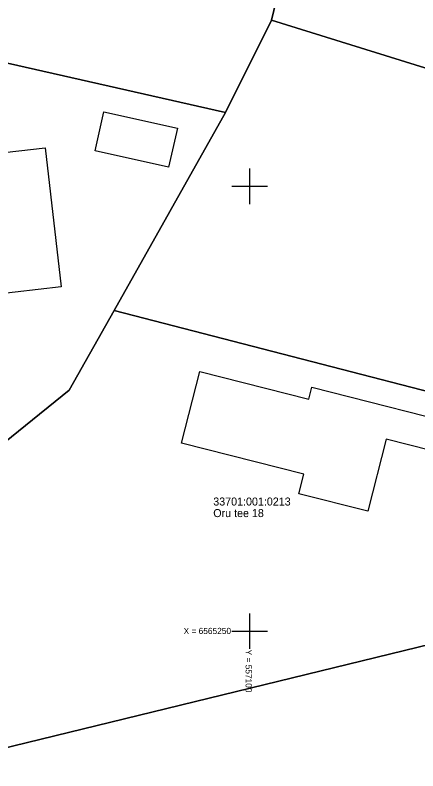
# Model space of a CAD drawing. Extents: x 551623 to 559850, y 6561220 to 6567135.
# Drawn here: x 557073.6 to 557118.9, y 6565234.3 to 6565319.2 of the extents above; entities that cross this region are included whole.
import ezdxf

# ---------------------------------------------------------------- set-up
doc = ezdxf.new("R2010")
doc.units = 0
for name, color, linetype in [('Hoone Elu- või ühiskondlik hoone', 7, 'Continuous'), ('Hoone Vundament', 7, 'Continuous'), ('PIIR', 7, 'Continuous'), ('VORK', 7, 'Continuous')]:
    doc.layers.add(name, color=color, linetype=linetype)

msp = doc.modelspace()

# ---------------------------------------------------------------- linework, layer by layer
at = {"layer": 'Hoone Elu- või ühiskondlik hoone'}
for points in [[(557060.855, 6565302.485), (557077.017, 6565304.334), (557078.808, 6565288.683), (557071.018, 6565287.791), (557070.615, 6565291.314), (557062.243, 6565290.355)], [(557094.391, 6565279.181), (557106.637, 6565276.068), (557106.984, 6565277.434), (557126.122, 6565272.569), (557125.236, 6565269.085), (557115.355, 6565271.597), (557113.292, 6565263.479), (557105.522, 6565265.453), (557106.076, 6565267.633), (557092.343, 6565271.124)]]:
    msp.add_lwpolyline(points, close=True, dxfattribs=at)
at = {"layer": 'Hoone Vundament'}
msp.add_lwpolyline([(557083.61, 6565308.37), (557091.87, 6565306.52), (557090.89, 6565302.15), (557082.63, 6565304)], close=True, dxfattribs=at)
at = {"layer": 'PIIR'}
for points in [[(557063.51, 6565350.55), (557100.49, 6565372.98), (557109.59, 6565348.17), (557102.44, 6565318.67), (557097.28, 6565308.29), (557063.63, 6565315.89), (557066.14, 6565323.46), (557067.99, 6565333.61), (557067.19, 6565343.37)], [(557109.59, 6565348.17), (557166.6, 6565354.15), (557155.36, 6565302.23), (557102.44, 6565318.67)], [(557102.44, 6565318.67), (557155.36, 6565302.23), (557148.7, 6565271.45), (557145.95, 6565270.23), (557084.75, 6565286.04), (557097.28, 6565308.29)], [(557025.44, 6565283.24), (557042.19, 6565292.83), (557052.63, 6565300.85), (557059.91, 6565309.06), (557063.63, 6565315.89), (557097.28, 6565308.29), (557084.75, 6565286.04), (557079.7, 6565277.07), (557049.63, 6565252.78)], [(557084.75, 6565286.04), (557145.95, 6565270.23), (557142.45, 6565253.92), (557063.92, 6565234.78), (557049.63, 6565252.78), (557079.7, 6565277.07)], [(556570.09, 6565180.67), (556591.74, 6565273.2), (556848.22, 6565213.26), (556849.69, 6565182.56), (556886.74, 6565191.59), (556924.89, 6565200.89), (556960.45, 6565209.56), (557008.05, 6565221.16), (557063.92, 6565234.78), (557142.45, 6565253.92), (557149.85, 6565228.01), (557118.41, 6565095.6), (557117.08, 6565090.14), (557111.29, 6565052.74)]]:
    msp.add_lwpolyline(points, close=True, dxfattribs=at)
at = {"layer": 'VORK'}
for p, q in [((557100, 6565302), (557100, 6565298)), ((557098, 6565300), (557102, 6565300)), ((557100, 6565252), (557100, 6565248)), ((557098, 6565250), (557102, 6565250))]:
    msp.add_line(p, q, dxfattribs=at)

# ---------------------------------------------------------------- texts
at = {"layer": 'PIIR'}
for s, p in [('33701:001:0213', (557095.908, 6565264.122)), ('Oru tee 18', (557095.908, 6565262.822))]:
    msp.add_text(s, height=0.9, dxfattribs=at).set_placement(p)
at = {"layer": 'VORK'}
msp.add_text('X = 6565250', height=0.7, dxfattribs=at).set_placement((557092.573, 6565249.674))
msp.add_text('Y = 557100 ', height=0.7, rotation=270, dxfattribs=at).set_placement((557099.538, 6565247.924))

doc.saveas('drawing.dxf')
